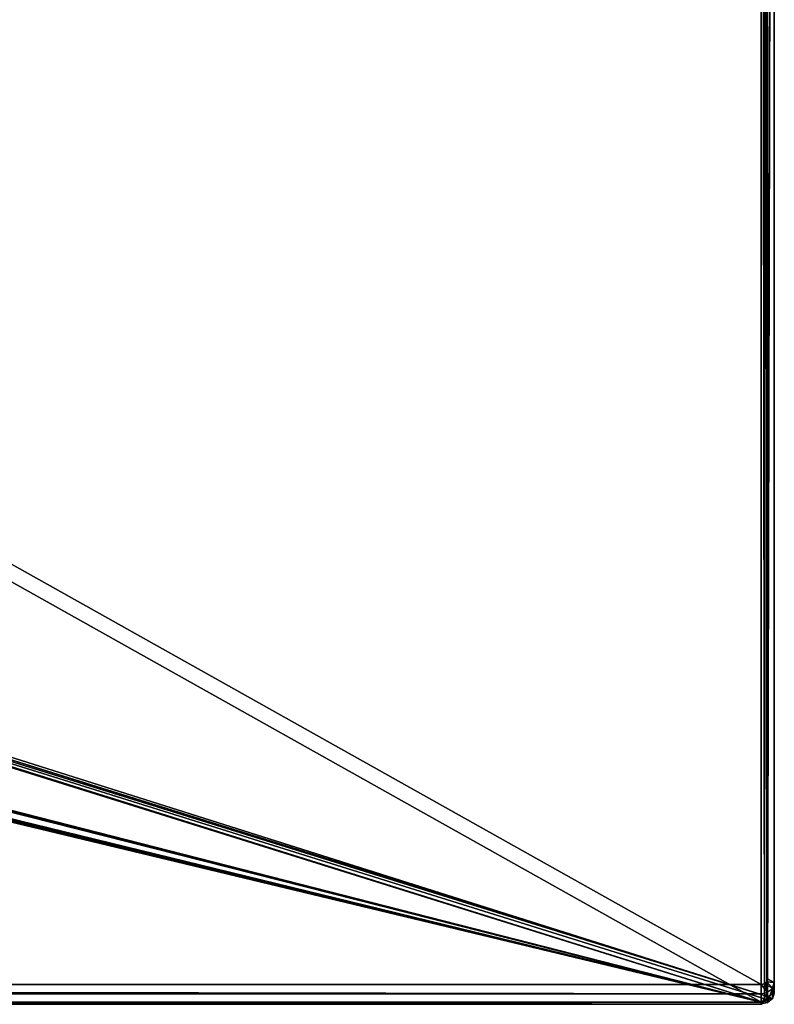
# Model space of a CAD drawing. Extents: x -398 to 398, y -1355 to -82.
# Tile 311 of 374: x 284 to 398, y -528 to -380. Entities that reach past the tile are written whole.
import ezdxf

# ---------------------------------------------------------------- set-up
doc = ezdxf.new("R2010")
doc.units = 0
doc.header["$MEASUREMENT"] = 0

msp = doc.modelspace()

# ---------------------------------------------------------------- linework, layer by layer
for points in [[(395.5, -525.467285, 437.803314), (395.5, -81.938164, 160.655502), (-395.5, -81.938164, 160.655502)], [(395.5, -525.467285, 437.803314), (-395.5, -81.938164, 160.655502), (-395.5, -525.467285, 437.803314)], [(395.5, -81.938164, 160.655502), (395.999908, -525.353882, 437.732391), (395.999908, -82.051628, 160.726395)], [(395.999908, -525.353882, 437.732391), (395.5, -81.938164, 160.655502), (395.5, -525.467285, 437.803314)], [(395.999908, -82.051628, 160.726395), (395.999908, -525.353882, 437.732391), (396.366211, -525.043213, 437.5383)], [(395.999908, -82.051628, 160.726395), (396.366211, -525.043213, 437.5383), (396.366211, -82.362244, 160.920502)], [(396.366211, -82.362244, 160.920502), (396.366211, -525.043213, 437.5383), (396.5, -524.619324, 437.273285)], [(396.366211, -82.362244, 160.920502), (396.5, -524.619324, 437.273285), (396.5, -82.786209, 161.185394)], [(396.5, -82.786209, 161.185394), (396.5, -524.619324, 437.273285), (397.5, -83.316132, 160.337402)], [(397.5, -83.316132, 160.337402), (396.5, -524.619324, 437.273285), (397.5, -525.14917, 436.425293)], [(397.5, -525.14917, 436.425293), (397.5, -526.739014, 433.881104), (397.5, -83.316132, 160.337402)], [(397.5, -83.316132, 160.337402), (397.5, -526.739014, 433.881104), (397.5, -84.905891, 157.793198)], [(395.5, -528.116882, 433.562988), (395.5, -84.587761, 156.415207), (-395.5, -84.587761, 156.415207)], [(395.5, -528.116882, 433.562988), (-395.5, -84.587761, 156.415207), (-395.5, -528.116882, 433.562988)], [(-9.945962, -414.937714, 362.84079), (-28.1714, -414.638489, 362.653809), (396.5, -85.435806, 156.945206)], [(396.5, -85.435806, 156.945206), (-28.1714, -414.638489, 362.653809), (17.03109, -130.441605, 185.067902)], [(-9.945962, -414.943115, 362.832306), (-28.1714, -414.643799, 362.645386), (396.5, -85.441109, 156.936707)], [(396.5, -85.441109, 156.936707), (-28.1714, -414.643799, 362.645386), (17.03109, -130.446899, 185.059402)], [(49.475079, -414.995087, 362.876709), (-9.945962, -414.937714, 362.84079), (396.5, -85.435806, 156.945206)], [(49.475079, -415.000397, 362.868195), (-9.945962, -414.943115, 362.832306), (396.5, -85.441109, 156.936707)], [(396.5, -85.435806, 156.945206), (51.0299, -415.12619, 362.958588), (49.475079, -414.995087, 362.876709)], [(396.5, -85.441109, 156.936707), (51.0299, -415.1315, 362.950104), (49.475079, -415.000397, 362.868195)], [(396.5, -85.435806, 156.945206), (52.238411, -415.965912, 363.483307), (51.0299, -415.12619, 362.958588)], [(396.5, -85.441109, 156.936707), (52.238411, -415.971191, 363.474792), (51.0299, -415.1315, 362.950104)], [(396.5, -85.435806, 156.945206), (52.691601, -417.234589, 364.276093), (52.238411, -415.965912, 363.483307)], [(396.5, -85.441109, 156.936707), (52.691601, -417.239899, 364.267609), (52.238411, -415.971191, 363.474792)], [(396.5, -527.268921, 433.033112), (52.317871, -418.394897, 365.001099), (396.5, -85.435806, 156.945206)], [(396.5, -85.435806, 156.945206), (52.317871, -418.394897, 365.001099), (52.691601, -417.234589, 364.276093)], [(396.5, -85.441109, 156.936707), (396.5, -527.27417, 433.024597), (52.317871, -418.400208, 364.992615)], [(396.5, -85.441109, 156.936707), (52.317871, -418.400208, 364.992615), (52.691601, -417.239899, 364.267609)], [(395.5, -84.587761, 156.415207), (395.999908, -528.003418, 433.492096), (395.999908, -84.701233, 156.486099)], [(395.999908, -528.003418, 433.492096), (395.5, -84.587761, 156.415207), (395.5, -528.116882, 433.562988)], [(395.999908, -84.701233, 156.486099), (395.999908, -528.003418, 433.492096), (396.366211, -527.69281, 433.298004)], [(395.999908, -84.701233, 156.486099), (396.366211, -527.69281, 433.298004), (396.366211, -85.011833, 156.680206)], [(396.366211, -85.011833, 156.680206), (396.366211, -527.69281, 433.298004), (396.5, -527.268921, 433.033112)], [(396.366211, -85.011833, 156.680206), (396.5, -527.268921, 433.033112), (396.5, -85.435806, 156.945206)], [(397.5, -526.739014, 433.881104), (397.5, -84.905891, 157.793198), (396.5, -527.268921, 433.033112)], [(396.5, -527.268921, 433.033112), (397.5, -84.905891, 157.793198), (396.5, -85.435806, 156.945206)], [(396.5, -85.435806, 156.945206), (396.5, -527.268921, 433.033112), (396.5, -85.441109, 156.936707)], [(396.5, -527.268921, 433.033112), (396.5, -527.27417, 433.024597), (396.5, -85.441109, 156.936707)], [(396.5, -527.268921, 433.033112), (50.450008, -419.740204, 365.841705), (51.22543, -419.240509, 365.52951)], [(396.5, -527.27417, 433.024597), (50.450008, -419.745514, 365.833191), (51.22543, -419.245789, 365.520996)], [(396.5, -527.268921, 433.033112), (51.22543, -419.240509, 365.52951), (51.30056, -419.233093, 365.524811)], [(396.5, -527.27417, 433.024597), (51.22543, -419.245789, 365.520996), (51.30056, -419.238403, 365.516388)], [(396.5, -527.268921, 433.033112), (51.30056, -419.233093, 365.524811), (52.317871, -418.394897, 365.001099)], [(52.317871, -418.400208, 364.992615), (396.5, -527.27417, 433.024597), (51.30056, -419.238403, 365.516388)], [(395.5, -528.116882, 433.562988), (-395.5, -528.116882, 433.562988), (-52.76738, -420.433105, 366.274689)], [(395.5, -528.122192, 433.554504), (-395.5, -528.122192, 433.554504), (-52.76738, -420.438385, 366.266205)], [(395.5, -528.116882, 433.562988), (-52.76738, -420.433105, 366.274689), (-50.714291, -420.232391, 366.149292)], [(395.5, -528.122192, 433.554504), (-52.76738, -420.438385, 366.266205), (-50.714291, -420.237701, 366.140808)], [(395.5, -528.116882, 433.562988), (-50.714291, -420.232391, 366.149292), (-49.285709, -420.232391, 366.149292)], [(395.5, -528.122192, 433.554504), (-50.714291, -420.237701, 366.140808), (-49.285709, -420.237701, 366.140808)], [(395.5, -528.116882, 433.562988), (-49.285709, -420.232391, 366.149292), (-47.23262, -420.433105, 366.274689)], [(395.5, -528.122192, 433.554504), (-49.285709, -420.237701, 366.140808), (-47.23262, -420.438385, 366.266205)], [(-46.727551, -420.004791, 366.007111), (395.5, -528.116882, 433.562988), (-47.23262, -420.433105, 366.274689)], [(-46.727551, -420.010101, 365.998596), (395.5, -528.122192, 433.554504), (-47.23262, -420.438385, 366.266205)], [(-46.727551, -420.004791, 366.007111), (-31.73687, -419.87561, 365.926392), (395.5, -528.116882, 433.562988)], [(-46.727551, -420.010101, 365.998596), (-31.73687, -419.88089, 365.917908), (395.5, -528.122192, 433.554504)], [(395.5, -528.116882, 433.562988), (-31.73687, -419.87561, 365.926392), (-30.000031, -420.258606, 366.165588)], [(395.5, -528.122192, 433.554504), (-31.73687, -419.88089, 365.917908), (-30.000031, -420.263885, 366.157196)], [(395.5, -528.116882, 433.562988), (-30.000031, -420.258606, 366.165588), (-28.26318, -419.87561, 365.926392)], [(395.5, -528.122192, 433.554504), (-30.000031, -420.263885, 366.157196), (-28.26318, -419.881012, 365.917908)], [(395.5, -528.116882, 433.562988), (-28.26318, -419.87561, 365.926392), (-28.167801, -419.772614, 365.862)], [(395.5, -528.122192, 433.554504), (-28.26318, -419.881012, 365.917908), (-28.167801, -419.777893, 365.853485)], [(395.5, -528.116882, 433.562988), (-28.167801, -419.772614, 365.862), (49.849991, -419.994598, 366.000702)], [(395.5, -528.122192, 433.554504), (-28.167801, -419.777893, 365.853485), (49.849991, -419.999908, 365.992188)], [(395.5, -528.116882, 433.562988), (49.849991, -419.994598, 366.000702), (50.14999, -419.994598, 366.000702)], [(395.5, -528.122192, 433.554504), (49.849991, -419.999908, 365.992188), (50.14999, -419.999908, 365.992188)], [(395.5, -528.116882, 433.562988), (50.14999, -419.994598, 366.000702), (50.362141, -419.920105, 365.954102)], [(395.5, -528.122192, 433.554504), (50.14999, -419.999908, 365.992188), (50.362141, -419.925415, 365.945587)], [(395.5, -528.116882, 433.562988), (50.362141, -419.920105, 365.954102), (50.450008, -419.740204, 365.841705)], [(395.5, -528.122192, 433.554504), (50.362141, -419.925415, 365.945587), (50.450008, -419.745514, 365.833191)], [(396.5, -527.268921, 433.033112), (396.366211, -527.69281, 433.298004), (50.450008, -419.740204, 365.841705)], [(395.5, -528.116882, 433.562988), (50.450008, -419.740204, 365.841705), (396.366211, -527.69281, 433.298004)], [(395.5, -528.122192, 433.554504), (50.450008, -419.745514, 365.833191), (396.366211, -527.69812, 433.289612)], [(396.366211, -527.69812, 433.289612), (50.450008, -419.745514, 365.833191), (396.5, -527.27417, 433.024597)], [(396.365997, -525.043274, 437.5383), (397.5, -525.14917, 436.425293), (396.5, -524.619324, 437.273285)], [(395.5, -525.467285, 437.803314), (-395.5, -525.467285, 437.803314), (395.5, -526.845276, 437.485107)], [(395.5, -526.845276, 437.485107), (-395.5, -525.467285, 437.803314), (-395.5, -526.845276, 437.485107)], [(395.5, -525.467285, 437.803314), (396.5, -526.617981, 437.343109), (396, -525.353699, 437.7323)], [(396.5, -526.617981, 437.343109), (395.5, -525.467285, 437.803314), (395.5, -526.845276, 437.485107)], [(396, -525.353699, 437.7323), (397.232086, -525.997314, 436.9552), (396.365997, -525.043274, 437.5383)], [(396, -525.353699, 437.7323), (396.5, -526.617981, 437.343109), (397.232086, -525.997314, 436.9552)], [(396.365997, -525.043274, 437.5383), (397.232086, -525.997314, 436.9552), (397.5, -525.14917, 436.425293)], [(397.232086, -525.997314, 436.9552), (397.232086, -527.586975, 434.411102), (396.5, -528.207825, 434.799011)], [(397.232086, -525.997314, 436.9552), (396.5, -528.207825, 434.799011), (396.5, -526.617981, 437.343109)], [(397.232086, -527.586975, 434.411102), (397.5, -525.14917, 436.425293), (397.5, -526.739014, 433.881104)], [(397.5, -525.14917, 436.425293), (397.232086, -527.586975, 434.411102), (397.232086, -525.997314, 436.9552)], [(-395.5, -528.43512, 434.94101), (395.5, -528.43512, 434.94101), (-395.5, -526.845276, 437.485107)], [(-395.5, -526.845276, 437.485107), (395.5, -528.43512, 434.94101), (395.5, -526.845276, 437.485107)], [(396.5, -526.617981, 437.343109), (396.5, -528.207825, 434.799011), (395.5, -528.43512, 434.94101)], [(396.5, -526.617981, 437.343109), (395.5, -528.43512, 434.94101), (395.5, -526.845276, 437.485107)], [(395.5, -528.116882, 433.562988), (396.366211, -527.69281, 433.298004), (395.999908, -528.003418, 433.492096)], [(395.5, -528.122192, 433.554504), (396.366211, -527.69812, 433.289612), (395.999908, -528.008728, 433.483612)], [(396.365997, -527.692871, 433.298096), (396.5, -528.207825, 434.799011), (396, -528.003296, 433.492004)], [(396.365997, -527.692871, 433.298096), (396.365997, -527.698181, 433.289612), (396, -528.008606, 433.483612)], [(396.365997, -527.692871, 433.298096), (396, -528.008606, 433.483612), (396, -528.003296, 433.492004)], [(396.5, -527.268921, 433.033112), (397.232086, -527.586975, 434.411102), (396.365997, -527.692871, 433.298096)], [(396.365997, -527.698181, 433.289612), (396.5, -527.268921, 433.033112), (396.5, -527.27417, 433.024597)], [(396.5, -527.268921, 433.033112), (396.365997, -527.698181, 433.289612), (396.365997, -527.692871, 433.298096)], [(396.365997, -527.692871, 433.298096), (397.232086, -527.586975, 434.411102), (396.5, -528.207825, 434.799011)], [(397.232086, -527.586975, 434.411102), (396.5, -527.268921, 433.033112), (397.5, -526.739014, 433.881104)], [(-395.5, -528.43512, 434.94101), (395.5, -528.43512, 434.94101), (-395.5, -528.116882, 433.562988)], [(-395.5, -528.116882, 433.562988), (395.5, -528.43512, 434.94101), (395.5, -528.116882, 433.562988)], [(-395.5, -528.122192, 433.554504), (395.5, -528.122192, 433.554504), (-395.5, -528.116882, 433.562988)], [(-395.5, -528.116882, 433.562988), (395.5, -528.122192, 433.554504), (395.5, -528.116882, 433.562988)], [(396, -528.003296, 433.492004), (396.5, -528.207825, 434.799011), (395.5, -528.43512, 434.94101)], [(396, -528.003296, 433.492004), (395.5, -528.43512, 434.94101), (395.5, -528.116882, 433.562988)], [(396, -528.003296, 433.492004), (396, -528.008606, 433.483612), (395.5, -528.122192, 433.554504)], [(396, -528.003296, 433.492004), (395.5, -528.122192, 433.554504), (395.5, -528.116882, 433.562988)]]:
    msp.add_3dface(points)

doc.saveas('drawing.dxf')
